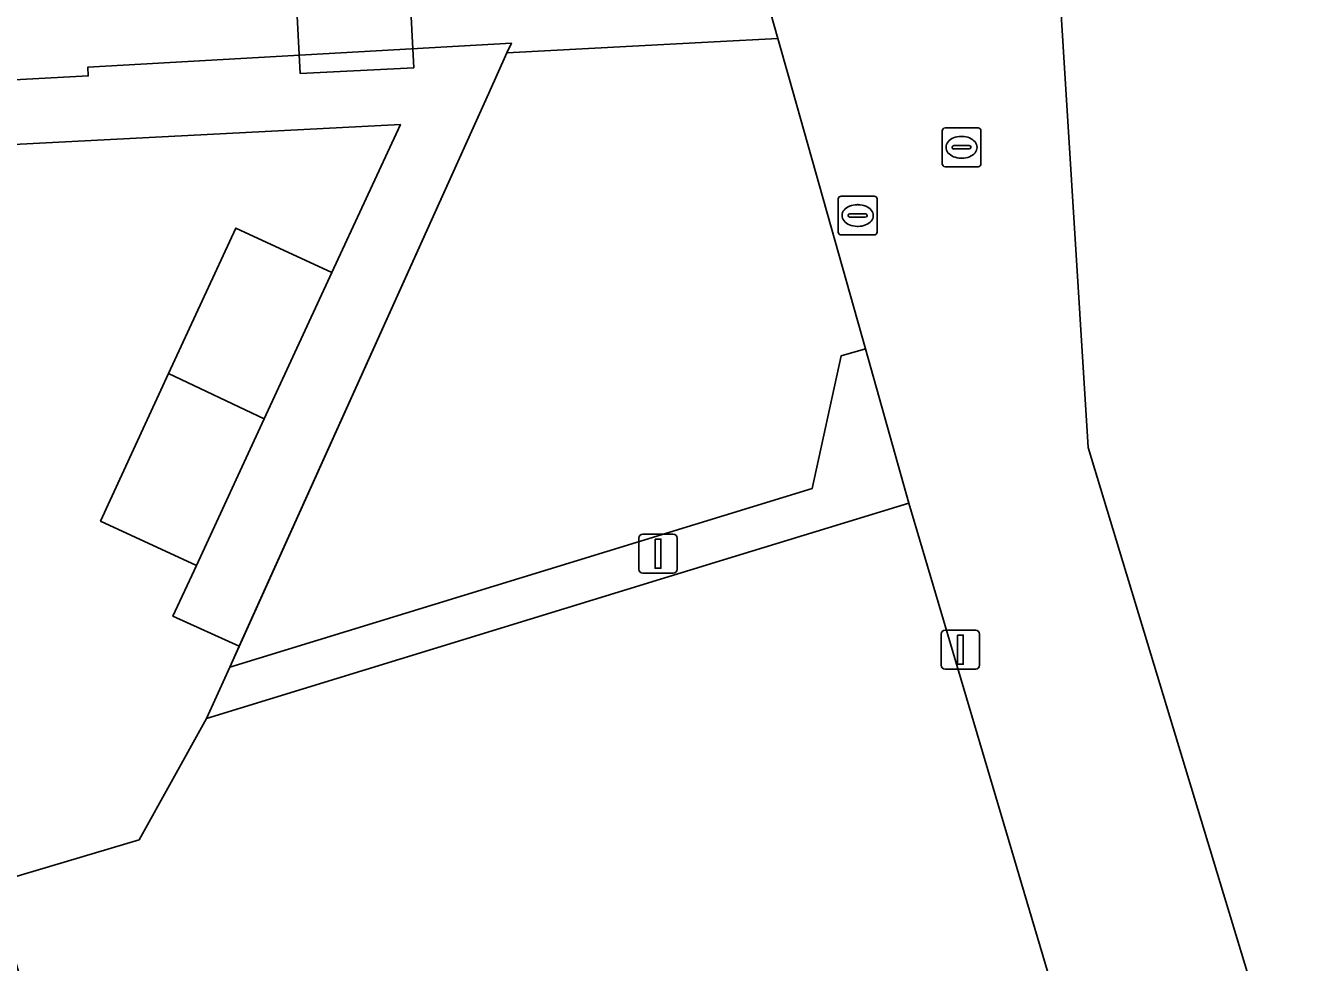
# Model space of a CAD drawing. Extents: x 158086 to 159499, y 382904 to 383981.
# Drawn here: x 158917 to 158950.32, y 383380.61 to 383404.74 of the extents above; entities that cross this region are included whole.
import ezdxf

# ---------------------------------------------------------------- set-up
doc = ezdxf.new("R2010")
doc.units = 0
for name, color, linetype in [('IMGEO_Erf', 7, 'Continuous'), ('IMGEO_Hek', 7, 'Continuous'), ('IMGEO_Kolk', 7, 'Continuous'), ('IMGEO_Lichtmast', 7, 'Continuous'), ('IMGEO_Pand', 7, 'Continuous'), ('IMGEO_Pand_vergunning_verleend', 7, 'Continuous'), ('IMGEO_Parkeervlak_open', 7, 'Continuous'), ('IMGEO_Rijbaan_lokaal_open', 7, 'Continuous'), ('IMGEO_Rioolput', 7, 'Continuous'), ('IMGEO_Voetpad_open', 7, 'Continuous')]:
    doc.layers.add(name, color=color, linetype=linetype)

msp = doc.modelspace()

# ---------------------------------------------------------------- linework, layer by layer
at = {"layer": 'IMGEO_Erf'}
for points in [[(158898.201, 383456.346), (158900.97, 383402.538), (158907.136, 383402.855), (158912.13, 383403.115), (158916.543, 383403.344), (158918.608, 383403.452), (158918.596, 383403.675), (158929.519, 383404.297), (158929.403, 383404.042), (158934.745, 383404.327), (158936.388, 383404.415), (158935.294, 383408.293)], [(158942.233, 383428.468), (158944.391, 383393.87), (158950.13, 383374.942), (158966.914, 383379.966), (158964.337, 383429.607)], [(158921.657, 383386.888), (158922.254, 383388.21), (158922.499, 383388.752), (158920.79, 383389.524), (158921.396, 383390.834), (158918.923, 383391.978), (158920.68, 383395.777), (158922.416, 383399.528), (158924.889, 383398.384), (158926.654, 383402.198), (158914.688, 383401.579), (158915.004, 383395.482), (158915.19, 383391.89), (158915.313, 383389.503), (158915.448, 383386.896), (158911.73, 383386.703), (158911.912, 383383.192), (158905.119, 383382.841), (158904.802, 383388.957), (158904.493, 383394.936), (158904.177, 383401.035), (158901.056, 383400.874), (158902.894, 383365.138), (158916.998, 383365.647)], [(158920.898, 383366.383), (158919.749, 383370.262), (158919.247, 383370.113), (158919.167, 383370.382), (158919.671, 383370.531), (158919.007, 383372.772), (158918.485, 383372.617), (158918.393, 383372.93), (158918.956, 383373.097), (158916.131, 383382.636), (158919.916, 383383.757), (158921.657, 383386.888)]]:
    msp.add_lwpolyline(points, dxfattribs=at)
at = {"layer": 'IMGEO_Hek'}
msp.add_lwpolyline([(158922.254, 383388.21), (158928.934, 383403.005)], dxfattribs=at)
at = {"layer": 'IMGEO_Kolk'}
for p, q in [((158938.019, 383400.352), (158938.871, 383400.352)), ((158937.944, 383399.426), (158937.944, 383400.278)), ((158938.432, 383400.132), (158938.457, 383400.132)), ((158938.945, 383400.278), (158938.945, 383399.426)), ((158938.203, 383399.846), (158938.203, 383399.858)), ((158938.641, 383399.809), (158938.243, 383399.809)), ((158938.246, 383399.895), (158938.644, 383399.895)), ((158938.687, 383399.858), (158938.687, 383399.846)), ((158938.871, 383399.352), (158938.019, 383399.352)), ((158938.455, 383399.572), (158938.43, 383399.572))]:
    msp.add_line(p, q, dxfattribs=at)
for points in [[(158938.019, 383400.352), (158938.871, 383400.352)], [(158937.944, 383399.426), (158937.944, 383400.278)], [(158938.945, 383400.278), (158938.945, 383399.426)], [(158938.871, 383399.352), (158938.019, 383399.352)]]:
    msp.add_lwpolyline(points, dxfattribs=at)
for centre, radius, start, end in [((158938.021, 383400.276), 0.0765, 91.552, 178.448), ((158938.021, 383400.276), 0.0765, 91.552, 178.448), ((158938.869, 383400.276), 0.0765, 1.552, 88.448), ((158938.869, 383400.276), 0.0765, 1.552, 88.448), ((158938.243, 383399.855), 0.0403, 85.8775, 175.7526), ((158938.24, 383399.845), 0.0366, 178.938, 274.7102), ((158938.644, 383399.852), 0.043, 264.8664, 352.4533), ((158938.648, 383399.857), 0.0386, 1.7309, 96.639), ((158938.021, 383399.428), 0.0765, 181.552, 268.448), ((158938.021, 383399.428), 0.0765, 181.552, 268.448), ((158938.869, 383399.428), 0.0765, 271.552, 358.448), ((158938.869, 383399.428), 0.0765, 271.552, 358.448)]:
    msp.add_arc(centre, radius, start, end, dxfattribs=at)
for centre, major_axis, ratio, start_param, end_param in [((158938.431, 383399.852), (-0.387, 0.002), 0.722429, 4.712389, 7.853982), ((158938.456, 383399.852), (-0.39, 0.002), 0.717154, 1.570796, 4.712389)]:
    msp.add_ellipse(centre, major_axis=major_axis, ratio=ratio, start_param=start_param, end_param=end_param, dxfattribs=at)
at = {"layer": 'IMGEO_Lichtmast'}
for p, q in [((158932.802, 383390.737), (158932.802, 383391.537)), ((158932.802, 383391.537), (158932.802, 383390.737)), ((158932.902, 383391.637), (158933.692, 383391.637)), ((158933.692, 383391.637), (158932.902, 383391.637)), ((158933.792, 383391.537), (158933.792, 383390.737)), ((158933.792, 383390.737), (158933.792, 383391.537)), ((158933.692, 383390.637), (158932.902, 383390.637)), ((158932.902, 383390.637), (158933.692, 383390.637)), ((158940.599, 383388.262), (158940.599, 383389.062)), ((158940.599, 383389.062), (158940.599, 383388.262)), ((158940.699, 383389.162), (158941.489, 383389.162)), ((158941.489, 383389.162), (158940.699, 383389.162)), ((158941.589, 383389.062), (158941.589, 383388.262)), ((158941.589, 383388.262), (158941.589, 383389.062)), ((158941.489, 383388.162), (158940.699, 383388.162)), ((158940.699, 383388.162), (158941.489, 383388.162))]:
    msp.add_line(p, q, dxfattribs=at)
for points in [[(158933.222, 383391.512), (158933.372, 383391.512), (158933.372, 383390.762), (158933.222, 383390.762), (158933.222, 383391.512)], [(158941.019, 383389.037), (158941.169, 383389.037), (158941.169, 383388.287), (158941.019, 383388.287), (158941.019, 383389.037)]]:
    msp.add_lwpolyline(points, dxfattribs=at)
for centre, start, end in [((158932.902, 383391.537), 90, 180), ((158932.902, 383391.537), 90, 180), ((158933.692, 383391.537), 0, 90), ((158933.692, 383391.537), 360, 90), ((158932.902, 383390.737), 180, 270), ((158932.902, 383390.737), 180, 270), ((158933.692, 383390.737), 270, 0), ((158933.692, 383390.737), 270, 0), ((158940.699, 383389.062), 90, 180), ((158940.699, 383389.062), 90, 180), ((158941.489, 383389.062), 0, 90), ((158941.489, 383389.062), 360, 90), ((158940.699, 383388.262), 180, 270), ((158940.699, 383388.262), 180, 270), ((158941.489, 383388.262), 270, 0), ((158941.489, 383388.262), 270, 0)]:
    msp.add_arc(centre, 0.1, start, end, dxfattribs=at)
at = {"layer": 'IMGEO_Pand'}
for points in [[(158920.68, 383395.777), (158923.143, 383394.61), (158924.889, 383398.384), (158922.416, 383399.528)], [(158920.68, 383395.777), (158918.923, 383391.978), (158921.396, 383390.834), (158923.143, 383394.61)], [(158939.766, 383392.44), (158934.986, 383390.975), (158921.657, 383386.888), (158919.916, 383383.757), (158916.131, 383382.636), (158918.956, 383373.097), (158918.393, 383372.93), (158918.485, 383372.617), (158919.007, 383372.772), (158919.671, 383370.531), (158919.167, 383370.382), (158919.247, 383370.113), (158919.749, 383370.262), (158920.898, 383366.383), (158925.931, 383367.872), (158924.06, 383374.095), (158943.494, 383379.853)]]:
    msp.add_lwpolyline(points, close=True, dxfattribs=at)
at = {"layer": 'IMGEO_Pand_vergunning_verleend'}
msp.add_lwpolyline([(158923.972, 383405.49), (158926.899, 383405.639), (158927, 383403.66), (158924.072, 383403.511)], close=True, dxfattribs=at)
at = {"layer": 'IMGEO_Parkeervlak_open'}
msp.add_lwpolyline([(158938.02, 383396.239), (158938.645, 383396.415), (158936.67, 383403.418), (158936.388, 383404.415), (158934.745, 383404.327), (158929.403, 383404.042), (158928.934, 383403.005), (158922.499, 383388.752), (158922.254, 383388.21), (158937.269, 383392.813)], close=True, dxfattribs=at)
at = {"layer": 'IMGEO_Rijbaan_lokaal_open'}
msp.add_lwpolyline([(158942.233, 383428.468), (158941.975, 383432.354), (158933.54, 383431.998), (158933.56, 383431.614), (158933.719, 383428.599), (158933.877, 383425.583), (158934.036, 383422.568), (158934.194, 383419.552), (158934.353, 383416.537), (158934.512, 383413.521), (158934.67, 383410.507), (158935.294, 383408.293), (158936.388, 383404.415), (158936.67, 383403.418), (158938.645, 383396.415), (158939.766, 383392.44), (158943.494, 383379.853), (158945.392, 383373.761), (158950.13, 383374.942), (158944.391, 383393.87)], close=True, dxfattribs=at)
at = {"layer": 'IMGEO_Rioolput'}
for p, q in [((158940.623, 383401.184), (158940.623, 383402.036)), ((158940.698, 383402.11), (158941.55, 383402.11)), ((158941.624, 383402.036), (158941.624, 383401.184)), ((158941.111, 383401.89), (158941.136, 383401.89)), ((158940.882, 383401.604), (158940.882, 383401.616)), ((158941.32, 383401.567), (158940.922, 383401.567)), ((158940.925, 383401.653), (158941.323, 383401.653)), ((158941.366, 383401.616), (158941.366, 383401.604)), ((158941.55, 383401.11), (158940.698, 383401.11)), ((158941.134, 383401.33), (158941.109, 383401.33))]:
    msp.add_line(p, q, dxfattribs=at)
for points in [[(158940.623, 383401.184), (158940.623, 383402.036)], [(158940.698, 383402.11), (158941.55, 383402.11)], [(158941.624, 383402.036), (158941.624, 383401.184)], [(158941.55, 383401.11), (158940.698, 383401.11)]]:
    msp.add_lwpolyline(points, dxfattribs=at)
for centre, radius, start, end in [((158940.7, 383402.034), 0.0765, 91.552, 178.448), ((158940.7, 383402.034), 0.0765, 91.552, 178.448), ((158941.548, 383402.034), 0.0765, 1.552, 88.448), ((158941.548, 383402.034), 0.0765, 1.552, 88.448), ((158940.922, 383401.613), 0.0403, 85.8775, 175.7526), ((158940.919, 383401.603), 0.0366, 178.938, 274.7102), ((158941.323, 383401.61), 0.043, 264.8664, 352.4533), ((158941.327, 383401.615), 0.0386, 1.7309, 96.639), ((158940.7, 383401.186), 0.0765, 181.552, 268.448), ((158940.7, 383401.186), 0.0765, 181.552, 268.448), ((158941.548, 383401.186), 0.0765, 271.552, 358.448), ((158941.548, 383401.186), 0.0765, 271.552, 358.448)]:
    msp.add_arc(centre, radius, start, end, dxfattribs=at)
for centre, major_axis, ratio, start_param, end_param in [((158941.11, 383401.61), (-0.387, 0.002), 0.722429, 4.712389, 7.853982), ((158941.135, 383401.61), (-0.39, 0.002), 0.717154, 1.570796, 4.712389)]:
    msp.add_ellipse(centre, major_axis=major_axis, ratio=ratio, start_param=start_param, end_param=end_param, dxfattribs=at)
at = {"layer": 'IMGEO_Voetpad_open'}
for points in [[(158928.934, 383403.005), (158929.403, 383404.042), (158929.519, 383404.297), (158918.596, 383403.675), (158918.608, 383403.452), (158916.543, 383403.344), (158912.13, 383403.115), (158907.136, 383402.855), (158900.97, 383402.538), (158901.056, 383400.874), (158904.177, 383401.035), (158909.162, 383401.293), (158914.688, 383401.579), (158926.654, 383402.198), (158924.889, 383398.384), (158923.143, 383394.61), (158921.396, 383390.834), (158920.79, 383389.524), (158922.499, 383388.752)], [(158938.645, 383396.415), (158938.02, 383396.239), (158937.269, 383392.813), (158922.254, 383388.21), (158921.657, 383386.888), (158934.986, 383390.975), (158939.766, 383392.44)]]:
    msp.add_lwpolyline(points, close=True, dxfattribs=at)

doc.saveas('drawing.dxf')
